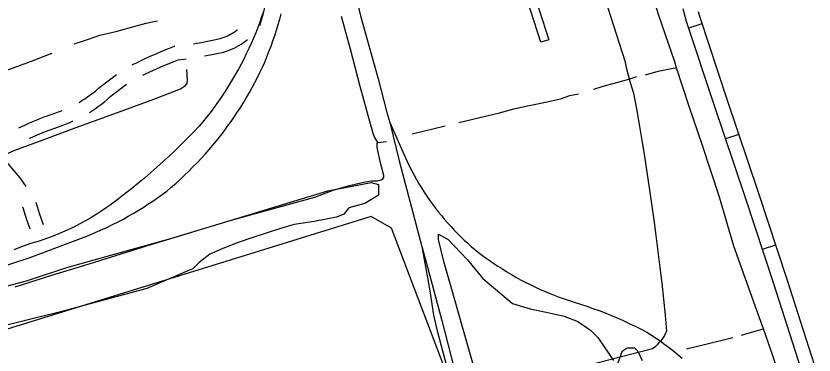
# Model space of a CAD drawing. Extents: x 3419139 to 3457078, y 540382 to 565875.
# Drawn here: x 3439688 to 3441398, y 562061 to 562788 of the extents above; entities that cross this region are included whole.
import ezdxf

# ---------------------------------------------------------------- set-up
doc = ezdxf.new("R2010")
doc.units = 0
for name, color, linetype in [('V-BLDG-OTLN', 7, 'Continuous'), ('V-RAIL-TRAK', 7, 'Continuous'), ('V-ROAD-CNTR', 7, 'Continuous'), ('V-SITE-OTLN', 7, 'Continuous'), ('V-SITE-VEGE', 7, 'Continuous'), ('V-TOPO-SHOR', 7, 'Continuous')]:
    doc.layers.add(name, color=color, linetype=linetype)

msp = doc.modelspace()

# ---------------------------------------------------------------- linework, layer by layer
at = {"layer": 'V-BLDG-OTLN'}
msp.add_lwpolyline([(3440813, 562731.3), (3440646.2, 563248.2), (3440669.5, 563255.7), (3440676.4, 563234.4), (3440670.5, 563232.5), (3440752.2, 562979.2), (3440759.3, 562981.5), (3440765.1, 562963.5), (3440757.5, 562961.1), (3440829.9, 562736.7)], close=True, dxfattribs=at)
at = {"layer": 'V-RAIL-TRAK'}
for points in [[(3440038, 564028.5), (3440063.9, 563967.8), (3440122, 563821.1), (3440183.4, 563652.4), (3440240.6, 563474.8), (3440300.3, 563264.2), (3440351.2, 563074.2), (3440401.6, 562895.3), (3440426.2, 562788), (3440463.8, 562653.1), (3440482.6, 562580.8), (3440489.3, 562559.5), (3440510, 562474.2), (3440557.6, 562293.2), (3440564.9, 562267.7), (3440600.5, 562134.9), (3440647.3, 561954)], [(3440218.1, 562796.9), (3440214.4, 562785.7), (3440210.4, 562774.5), (3440206.3, 562763.4), (3440201.7, 562751.9), (3440196.9, 562740.4), (3440192, 562729.1), (3440186.9, 562717.8), (3440181.5, 562706.6), (3440176, 562695.5), (3440170.4, 562684.5), (3440164.5, 562673.6), (3440158.4, 562662.8), (3440152.2, 562652.1), (3440145.8, 562641.5), (3440139.2, 562631), (3440132.5, 562620.6), (3440125.5, 562610.3), (3440118.4, 562600.2), (3440111.2, 562590.2), (3440103.8, 562580.2), (3440096.2, 562570.5), (3440088.4, 562560.8), (3440080.5, 562551.3), (3440068.1, 562538.3), (3440055.5, 562525.5), (3440042.7, 562512.8), (3440029.8, 562500.4), (3440016.7, 562488), (3440003.5, 562475.8), (3439990.1, 562463.8), (3439976.6, 562451.9), (3439963, 562440.2), (3439949.2, 562428.7), (3439935.3, 562417.3), (3439921.2, 562406.2), (3439907, 562395.1), (3439898.5, 562388.6), (3439889.9, 562382.3), (3439881.1, 562376.1), (3439872.2, 562370.1), (3439863.2, 562364.2), (3439854.1, 562358.6), (3439844.9, 562353.1), (3439835.6, 562347.8), (3439826.2, 562342.7), (3439816.6, 562337.7), (3439807, 562333), (3439797.3, 562328.4), (3439787.5, 562324)], [(3440030.2, 562428.9), (3440039.7, 562437.4), (3440049, 562446.1), (3440058.2, 562455), (3440067.2, 562464), (3440076.1, 562473.1), (3440084.8, 562482.4), (3440093.4, 562491.8), (3440101.8, 562501.4), (3440110.1, 562511.1), (3440118.2, 562521), (3440126.1, 562530.9), (3440133.9, 562541), (3440141.5, 562551.2), (3440148.9, 562561.6), (3440156.2, 562572), (3440163, 562582.1), (3440169.6, 562592.4), (3440176.1, 562602.7), (3440182.3, 562613.1), (3440188.4, 562623.7), (3440194.3, 562634.3), (3440200, 562645.1), (3440205.5, 562656), (3440210.8, 562666.9), (3440215.9, 562678), (3440220.9, 562689.1), (3440225.6, 562700.3), (3440230.1, 562711.6), (3440234.5, 562723), (3440238.6, 562734.4), (3440242.5, 562746), (3440246.3, 562757.5), (3440249.8, 562769.2), (3440253.1, 562780.9), (3440256.3, 562792.6)], [(3440489.3, 562559.5), (3440522.4, 562483.7), (3440526.8, 562474.2), (3440531.4, 562464.8), (3440536.1, 562455.5), (3440541, 562446.2), (3440546.1, 562437.1), (3440551.4, 562428), (3440556.8, 562419.1), (3440562.5, 562410.3), (3440568.2, 562401.5), (3440574.2, 562392.9), (3440580.3, 562384.4), (3440586.6, 562376.1), (3440593, 562367.8), (3440599.6, 562359.7), (3440606.4, 562351.7), (3440613.3, 562343.8), (3440620.4, 562336.1), (3440627.2, 562328.6), (3440634.2, 562321.3), (3440641.4, 562314.1), (3440648.7, 562307.1), (3440656.1, 562300.3), (3440663.7, 562293.6), (3440671.5, 562287.1), (3440679.4, 562280.7), (3440687.4, 562274.5), (3440695.5, 562268.5), (3440703.8, 562262.7), (3440712.2, 562257.1), (3440720.8, 562251.6), (3440730.3, 562245.4), (3440739.9, 562239.3), (3440749.6, 562233.4), (3440759.4, 562227.7), (3440769.3, 562222.2), (3440779.4, 562216.9), (3440789.5, 562211.8), (3440799.7, 562206.8), (3440810, 562202.1), (3440820.4, 562197.5), (3440830.9, 562193.1), (3440841.5, 562189), (3440852.1, 562185), (3440862.8, 562181.2), (3440873.6, 562177.6), (3440884.4, 562174.2), (3440897.8, 562170), (3440911.1, 562165.5), (3440924.3, 562160.8), (3440937.5, 562156), (3440950.6, 562150.9), (3440963.6, 562145.7), (3440976.6, 562140.2), (3440989.4, 562134.5), (3441002.2, 562128.7), (3441014.8, 562122.7), (3441027.4, 562116.4), (3441039.9, 562110), (3441049.8, 562103.6), (3441059.6, 562097), (3441069.3, 562090.2), (3441078.8, 562083.3), (3441088.2, 562076.1), (3441097.5, 562068.9), (3441106.7, 562061.5), (3441115.8, 562053.9)], [(3439557.6, 562217.5), (3439715.9, 562269.3), (3439817.2, 562307.1), (3439828.7, 562311.4), (3439840.1, 562315.9), (3439851.5, 562320.5), (3439862.8, 562325.4), (3439874, 562330.4), (3439885.2, 562335.6), (3439896.2, 562341), (3439907.1, 562346.6), (3439918, 562352.4), (3439928.7, 562358.3), (3439939.4, 562364.5), (3439949.9, 562370.8), (3439960.4, 562377.3), (3439970.7, 562383.9), (3439980.9, 562390.8), (3439991, 562397.8), (3440001, 562405), (3440010.9, 562412.3), (3440020.6, 562420.5), (3440030.2, 562428.9)], [(3439787.5, 562324), (3439777.6, 562319.8), (3439767.7, 562315.9), (3439757.6, 562312.1), (3439747.5, 562308.5), (3439737.4, 562305.1), (3439727.1, 562301.9), (3439716.8, 562298.9), (3439700, 562292.6), (3439683.3, 562286.1)], [(3440557.6, 562293.2), (3440574.8, 562198.3), (3440582.7, 562146), (3440590.7, 562112.3), (3440624.9, 561985)]]:
    msp.add_lwpolyline(points, dxfattribs=at)
at = {"layer": 'V-ROAD-CNTR'}
for p, q in [((3441157.9, 562770.9), (3441129.4, 562761.4)), ((3441237, 562533.8), (3441208.6, 562524.2)), ((3441315.8, 562296.4), (3441287.3, 562287.1))]:
    msp.add_line(p, q, dxfattribs=at)
for points in [[(3440210.3, 562767.5), (3440214.1, 562779.5), (3440217.5, 562791.1), (3440220.6, 562802.8), (3440223.6, 562814.5), (3440226.4, 562826.3), (3440228.9, 562838.2), (3440231.2, 562849.9)], [(3441117.1, 562803.9), (3441124.5, 562776.4), (3441183.1, 562599.9), (3441250.9, 562398.5), (3441311.1, 562214.1), (3441369.7, 562030.8)], [(3441149.9, 562797.5), (3441153.2, 562785.1), (3441211.5, 562609.4), (3441279.4, 562407.9), (3441339.6, 562223.3), (3441398.2, 562040.3)], [(3440068.3, 562728.4), (3440071.3, 562728.9), (3440085, 562731.2), (3440098.7, 562733.8), (3440112.3, 562736.5), (3440125.4, 562739.5), (3440129.5, 562740.7), (3440133.8, 562742.3), (3440138.1, 562744), (3440142.3, 562745.9), (3440146.4, 562748), (3440150.4, 562750.2), (3440154.3, 562752.6), (3440158.1, 562755.2), (3440161.8, 562758), (3440162.4, 562758.4)], [(3440092.2, 562702), (3440104.4, 562704.3), (3440118.5, 562707.2), (3440133.1, 562710.4), (3440138.9, 562712.2), (3440144.5, 562714.2), (3440149.9, 562716.4), (3440155.3, 562718.8), (3440160.5, 562721.5), (3440165.6, 562724.4), (3440170.6, 562727.5), (3440175.5, 562730.8), (3440180.2, 562734.3), (3440184.2, 562737.5)], [(3439937.2, 562683), (3439938.4, 562683.6), (3439950.7, 562689.7), (3439963.1, 562695.6), (3439975.6, 562701.4), (3439988.1, 562706.9), (3440000.7, 562712.3), (3440013.4, 562717.5), (3440027.9, 562723.1), (3440028.6, 562723.2)], [(3439959.8, 562660.7), (3439963.9, 562662.7), (3439975.9, 562668.5), (3439987.9, 562674), (3440000, 562679.4), (3440012.3, 562684.6), (3440024.6, 562689.6), (3440035.2, 562693.8), (3440047.5, 562695.2), (3440052.7, 562695.9)], [(3439823, 562602.6), (3439829.1, 562606.2), (3439835.3, 562610.1), (3439841.3, 562614.2), (3439847.2, 562618.4), (3439853.1, 562622.8), (3439858.8, 562627.3), (3439864.4, 562632), (3439870.3, 562637.2), (3439903, 562662.5)], [(3439845.3, 562581), (3439851.6, 562585), (3439858.3, 562589.5), (3439864.9, 562594.2), (3439871.4, 562599), (3439877.7, 562604), (3439883.9, 562609.2), (3439889.4, 562614.1), (3439924.9, 562641.4)], [(3439694.3, 562548), (3439696.7, 562549.1), (3439706.8, 562553.9), (3439717.1, 562558.6), (3439727.5, 562563), (3439737.9, 562567.3), (3439748.4, 562571.3), (3439759, 562575.2), (3439769.5, 562578.7), (3439776.6, 562581.2), (3439783.5, 562583.7), (3439787.1, 562585.1)], [(3439717, 562525.6), (3439719.4, 562526.7), (3439729.2, 562531.1), (3439739, 562535.3), (3439748.9, 562539.4), (3439758.9, 562543.2), (3439769, 562546.8), (3439779.2, 562550.3), (3439786.7, 562552.9), (3439794.2, 562555.7), (3439801.7, 562558.7), (3439809.1, 562561.9), (3439810, 562562.3)], [(3439654.8, 562491.4), (3439655.7, 562488.8), (3439660.1, 562483.8), (3439696, 562440.4), (3439709.1, 562422.4)], [(3439730.4, 562388.6), (3439731.4, 562386.7), (3439737.9, 562364.7), (3439745.9, 562340.9)], [(3439701.8, 562378.2), (3439703.6, 562374.9), (3439709.2, 562355.7), (3439717.4, 562331.3)]]:
    msp.add_lwpolyline(points, dxfattribs=at)
at = {"layer": 'V-SITE-OTLN'}
for p, q in [((3440950.2, 562826), (3440992.4, 562691.5)), ((3440992.4, 562691.5), (3440995.7, 562677.6)), ((3440995.7, 562677.6), (3440999.3, 562663.7)), ((3440999.3, 562663.7), (3441003, 562649.9)), ((3441003, 562649.9), (3441007, 562636.2)), ((3441007, 562636.2), (3441011.2, 562622.5)), ((3441011.2, 562622.5), (3441017.4, 562588.7)), ((3441017.4, 562588.7), (3441023.4, 562554.8)), ((3441023.4, 562554.8), (3441029.1, 562521)), ((3441029.1, 562521), (3441034.7, 562487)), ((3441034.7, 562487), (3441040, 562453.1)), ((3441040, 562453.1), (3441045.2, 562419.1)), ((3441045.2, 562419.1), (3441050.1, 562385.1)), ((3441050.1, 562385.1), (3441054.8, 562351)), ((3440448.8, 562357.8), (3439603.5, 562096.2)), ((3440492.8, 562332.7), (3440448.8, 562357.8)), ((3441054.8, 562351), (3441059.3, 562317)), ((3440624.9, 561985), (3440492.8, 562332.7)), ((3441059.3, 562317), (3441063.7, 562282.9)), ((3441063.7, 562282.9), (3441067.8, 562248.7)), ((3441067.8, 562248.7), (3441071.7, 562214.6)), ((3441071.7, 562214.6), (3441075.4, 562180.4)), ((3441075.4, 562180.4), (3441078.9, 562146.2)), ((3441078.9, 562146.2), (3441082.2, 562112)), ((3441082.2, 562112), (3441080, 562107.4)), ((3441072.3, 562094.3), (3441069.3, 562090.2)), ((3441075.1, 562098.5), (3441072.3, 562094.3)), ((3441077.7, 562102.9), (3441075.1, 562098.5)), ((3441080, 562107.4), (3441077.7, 562102.9)), ((3441056.7, 562077.9), (3441052.2, 562074.1)), ((3441061, 562081.9), (3441056.7, 562077.9)), ((3441065.2, 562086), (3441061, 562081.9)), ((3441069.3, 562090.2), (3441065.2, 562086)), ((3441052.2, 562074.1), (3440715.7, 561987.8))]:
    msp.add_line(p, q, dxfattribs=at)
at = {"layer": 'V-SITE-VEGE'}
for points in [[(3439686.5, 562207.3), (3439765, 562232.1), (3439844.8, 562256.3), (3439970.7, 562295.3), (3440356.4, 562412.8), (3440449, 562430.9), (3440464.8, 562426.4), (3440464.8, 562403.8), (3440435.5, 562385.7), (3440401.6, 562376.7), (3440390.3, 562363.1), (3440374.5, 562356.3), (3440327, 562347.3), (3440284.1, 562340.5), (3440252.5, 562331.4), (3440191.5, 562311.1), (3440164.4, 562302), (3440135, 562290.7), (3440103.4, 562277.2), (3440080.8, 562259.1), (3440067.2, 562245.5), (3440055.9, 562241), (3439968, 562203.3), (3439783, 562153.7), (3439526.4, 562089.5)], [(3440677.2, 562008.1), (3440604.9, 562261.3), (3440593.6, 562308.8), (3440593.6, 562320.1), (3440614, 562308.8), (3440654.6, 562265.9), (3440688.5, 562225.2), (3440751.8, 562170.9), (3440790.2, 562159.6), (3440824.1, 562152.8), (3440862.5, 562143.8), (3440891.8, 562132.5), (3440919, 562114.4), (3440934.8, 562098.6), (3440948.3, 562078.2), (3440968.7, 562048.8)], [(3440977.7, 562042), (3440986.7, 562069.2), (3440998, 562075.9), (3441013.8, 562075.9), (3441020.6, 562069.2), (3441029.7, 562048.8)]]:
    msp.add_lwpolyline(points, dxfattribs=at)
at = {"layer": 'V-TOPO-SHOR'}
for p, q in [((3440536.8, 562535.2), (3440607.7, 562551.9)), ((3441242.9, 562103.3), (3441269.4, 562111.5)), ((3441269.4, 562111.5), (3441289.6, 562116.7))]:
    msp.add_line(p, q, dxfattribs=at)
for points in [[(3441330.6, 561996.5), (3441306.4, 562069.6), (3441289.6, 562116.7), (3441275.4, 562156.5), (3441226.3, 562294.2), (3441195.5, 562399.6), (3441158.3, 562512.3), (3441130.7, 562593.6), (3441103.7, 562676.7), (3441099.6, 562689.4), (3441065.5, 562788.6), (3441021, 562930), (3440981.9, 563057.1), (3440963.5, 563105.5), (3440952.5, 563133.6), (3440946.9, 563154), (3440925.7, 563227.3), (3440893.6, 563316.5), (3440882.6, 563353.1), (3440874, 563387.9), (3440872.8, 563392)], [(3439812.7, 562728.2), (3439830.3, 562733.5), (3439843.4, 562738.2), (3439867.5, 562746.6), (3439901.6, 562754.6), (3439948.4, 562767.1), (3439967, 562772.5), (3439984, 562775.8), (3439991.3, 562777.4)], [(3440385, 562787.7), (3440404.4, 562717.5), (3440424.5, 562637), (3440438.2, 562587.7), (3440452.6, 562536.4), (3440456.4, 562527.1), (3440460.4, 562520.2), (3440463.4, 562516.6)], [(3439395.6, 562578.1), (3439473.7, 562604.2), (3439520.2, 562625.5), (3439573.9, 562641.6), (3439650, 562665.1), (3439721.5, 562691), (3439748.3, 562701.4), (3439765.2, 562708)], [(3441037, 562661.8), (3441064.3, 562669.1), (3441089.5, 562674.7), (3441096.1, 562676), (3441103.7, 562676.7)], [(3439653.9, 562485.8), (3439685.4, 562500.1), (3439743.9, 562521.3), (3439814.9, 562548), (3439897.9, 562577.7), (3439983.3, 562609.7), (3440040.5, 562631.3), (3440051.2, 562638.5), (3440054.7, 562644), (3440055.4, 562651.2), (3440053.9, 562673.2)], [(3440926, 562630.9), (3440946.3, 562637), (3440975.9, 562645.5), (3441001.1, 562652), (3441018.4, 562657.8)], [(3440636.7, 562559.3), (3440724.2, 562580), (3440754.7, 562588.7), (3440787.9, 562596), (3440809.4, 562600.2), (3440832.7, 562604.9), (3440854.7, 562609.8), (3440874.9, 562617.2), (3440893.6, 562620.8)], [(3439662.1, 562206.9), (3439712.3, 562220.9), (3439796.8, 562248.5), (3439890.9, 562274.6), (3440016.7, 562310.1), (3440152, 562350.3), (3440328.6, 562399.1), (3440367.8, 562414), (3440400.1, 562423.3), (3440432.4, 562431.4), (3440449.6, 562434), (3440461.9, 562434.6), (3440470.2, 562436.1), (3440474.1, 562438.6), (3440475.9, 562441.3), (3440476.2, 562445.7), (3440469.7, 562470.2), (3440462.2, 562506.1), (3440461.8, 562514.4), (3440463.4, 562516.6), (3440482.3, 562518.4)], [(3441125.1, 562073.8), (3441166.1, 562084), (3441224.3, 562098.6)]]:
    msp.add_lwpolyline(points, dxfattribs=at)

doc.saveas('drawing.dxf')
